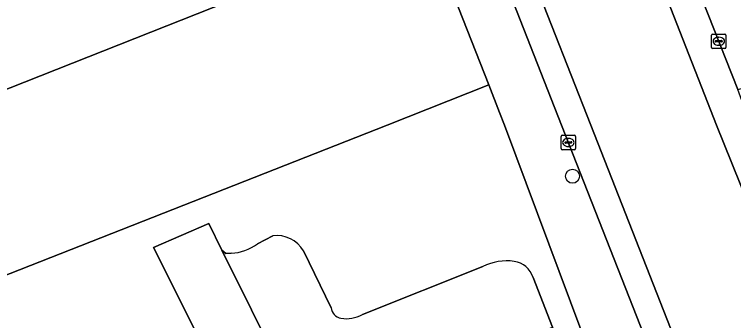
# Model space of a CAD drawing. Extents: x 161087 to 161926, y 382572 to 383873.
# Drawn here: x 161691.15 to 161741.12, y 382736.43 to 382757.68 of the extents above; entities that cross this region are included whole.
import ezdxf

# ---------------------------------------------------------------- set-up
doc = ezdxf.new("R2010")
doc.units = 0
for name, color, linetype in [('IMGEO_Boom', 7, 'Continuous'), ('IMGEO_Erf', 7, 'Continuous'), ('IMGEO_Kolk', 7, 'Continuous'), ('IMGEO_Pand', 7, 'Continuous'), ('IMGEO_Parkeervlak_open', 7, 'Continuous'), ('IMGEO_Rijbaan_lokaal_open', 7, 'Continuous'), ('IMGEO_Voetpad_open', 7, 'Continuous')]:
    doc.layers.add(name, color=color, linetype=linetype)

msp = doc.modelspace()

# ---------------------------------------------------------------- linework, layer by layer
at = {"layer": 'IMGEO_Boom'}
msp.add_circle((161729.923, 382746.451), 0.489, dxfattribs=at)
at = {"layer": 'IMGEO_Erf'}
for points in [[(161735.231, 382722.357), (161735.149, 382723.363), (161725.188, 382750), (161724.859, 382750.879), (161724.119, 382752.784), (161717.042, 382750), (161681.588, 382736.054), (161680.528, 382738.609), (161673.543, 382741.713), (161674.844, 382744.75), (161674.327, 382746.063), (161678.977, 382747.902), (161684.281, 382750), (161709.293, 382759.894)], [(161700.803, 382741.504), (161704.669, 382743.166), (161705.551, 382741.315), (161705.844, 382741.092), (161706.21, 382741.098)], [(161708.038, 382741.762), (161709.101, 382742.314)], [(161716.628, 382710.484), (161711.193, 382720.807), (161700.803, 382741.504)], [(161711.235, 382741.262), (161713.156, 382737.323)], [(161715.325, 382736.845), (161723.704, 382740.189)], [(161727.181, 382739.412), (161728.536, 382735.971), (161730.921, 382730.29), (161732.058, 382727.66)]]:
    msp.add_lwpolyline(points, dxfattribs=at)
for centre, radius, start, end in [((161709.384, 382740.198), 2.134, 29.8858, 97.6303), ((161705.972, 382744.602), 3.512, 273.8903, 306.0357), ((161725.383, 382736.686), 3.885, 82.9194, 115.6089), ((161725.668, 382738.979), 1.574, 15.968, 82.9082), ((161713.955, 382737.387), 0.802, 184.5842, 261.4323), ((161714.225, 382738.829), 2.269, 260.1323, 299.0045)]:
    msp.add_arc(centre, radius, start, end, dxfattribs=at)
at = {"layer": 'IMGEO_Kolk'}
for p, q in [((161739.586, 382755.393), (161739.586, 382756.245)), ((161739.661, 382756.319), (161740.513, 382756.319)), ((161740.074, 382756.099), (161740.099, 382756.099)), ((161740.587, 382756.245), (161740.587, 382755.393)), ((161739.845, 382755.813), (161739.845, 382755.825)), ((161740.283, 382755.776), (161739.885, 382755.776)), ((161739.888, 382755.862), (161740.286, 382755.862)), ((161740.329, 382755.825), (161740.329, 382755.813)), ((161740.513, 382755.319), (161739.661, 382755.319)), ((161740.097, 382755.539), (161740.072, 382755.539)), ((161729.137, 382748.366), (161729.137, 382749.218)), ((161729.212, 382749.292), (161730.064, 382749.292)), ((161729.625, 382749.072), (161729.65, 382749.072)), ((161730.138, 382749.218), (161730.138, 382748.366)), ((161729.396, 382748.786), (161729.396, 382748.798)), ((161729.834, 382748.749), (161729.436, 382748.749)), ((161729.439, 382748.835), (161729.837, 382748.835)), ((161729.88, 382748.798), (161729.88, 382748.786)), ((161730.064, 382748.292), (161729.212, 382748.292)), ((161729.648, 382748.512), (161729.623, 382748.512))]:
    msp.add_line(p, q, dxfattribs=at)
for points in [[(161739.586, 382755.393), (161739.586, 382756.245)], [(161739.661, 382756.319), (161740.513, 382756.319)], [(161740.587, 382756.245), (161740.587, 382755.393)], [(161740.513, 382755.319), (161739.661, 382755.319)], [(161729.137, 382748.366), (161729.137, 382749.218)], [(161729.212, 382749.292), (161730.064, 382749.292)], [(161730.138, 382749.218), (161730.138, 382748.366)], [(161730.064, 382748.292), (161729.212, 382748.292)]]:
    msp.add_lwpolyline(points, dxfattribs=at)
for centre, radius, start, end in [((161739.663, 382756.243), 0.0765, 91.552, 178.448), ((161739.663, 382756.243), 0.0765, 91.552, 178.448), ((161740.511, 382756.243), 0.0765, 1.552, 88.448), ((161740.511, 382756.243), 0.0765, 1.552, 88.448), ((161739.885, 382755.822), 0.0403, 85.8775, 175.7526), ((161739.882, 382755.812), 0.0366, 178.938, 274.7102), ((161740.286, 382755.819), 0.043, 264.8664, 352.4533), ((161740.29, 382755.824), 0.0386, 1.7309, 96.639), ((161739.663, 382755.395), 0.0765, 181.552, 268.448), ((161739.663, 382755.395), 0.0765, 181.552, 268.448), ((161740.511, 382755.395), 0.0765, 271.552, 358.448), ((161740.511, 382755.395), 0.0765, 271.552, 358.448), ((161729.214, 382749.216), 0.0765, 91.552, 178.448), ((161729.214, 382749.216), 0.0765, 91.552, 178.448), ((161730.062, 382749.216), 0.0765, 1.552, 88.448), ((161730.062, 382749.216), 0.0765, 1.552, 88.448), ((161729.436, 382748.795), 0.0403, 85.8775, 175.7526), ((161729.433, 382748.785), 0.0366, 178.938, 274.7102), ((161729.837, 382748.792), 0.043, 264.8664, 352.4533), ((161729.841, 382748.797), 0.0386, 1.7309, 96.639), ((161729.214, 382748.368), 0.0765, 181.552, 268.448), ((161729.214, 382748.368), 0.0765, 181.552, 268.448), ((161730.062, 382748.368), 0.0765, 271.552, 358.448), ((161730.062, 382748.368), 0.0765, 271.552, 358.448)]:
    msp.add_arc(centre, radius, start, end, dxfattribs=at)
for centre, major_axis, ratio, start_param, end_param in [((161740.073, 382755.819), (-0.387, 0.002), 0.722429, 4.712389, 7.853982), ((161740.098, 382755.819), (-0.39, 0.002), 0.717154, 1.570796, 4.712389), ((161729.624, 382748.792), (-0.387, 0.002), 0.722429, 4.712389, 7.853982), ((161729.649, 382748.792), (-0.39, 0.002), 0.717154, 1.570796, 4.712389)]:
    msp.add_ellipse(centre, major_axis=major_axis, ratio=ratio, start_param=start_param, end_param=end_param, dxfattribs=at)
at = {"layer": 'IMGEO_Pand'}
msp.add_lwpolyline([(161724.119, 382752.784), (161718.383, 382767.322), (161713.734, 382765.484), (161708.322, 382763.343), (161707.998, 382763.215), (161709.293, 382759.894), (161684.281, 382750), (161678.977, 382747.902), (161674.327, 382746.063), (161674.844, 382744.75), (161673.543, 382741.713), (161680.528, 382738.609), (161681.588, 382736.054), (161717.042, 382750)], close=True, dxfattribs=at)
at = {"layer": 'IMGEO_Parkeervlak_open'}
for points in [[(161727.579, 382786.223), (161727.028, 382786.484), (161725.319, 382787.311), (161739.937, 382750), (161742.111, 382744.609)], [(161725.418, 382763.262), (161724.135, 382762.816), (161729.167, 382750), (161739.064, 382724.796), (161740.835, 382725.464), (161731.19, 382750), (161725.722, 382763.908)], [(161742.688, 382745.897), (161743.726, 382746.292), (161743.459, 382746.961), (161742.323, 382750), (161741.399, 382752.473), (161738.911, 382758.814)], [(161709.101, 382742.314), (161708.038, 382741.762)], [(161706.21, 382741.098), (161705.844, 382741.092), (161705.551, 382741.315), (161711.76, 382728.852), (161728.536, 382735.971), (161727.181, 382739.412)], [(161713.156, 382737.323), (161711.235, 382741.262)], [(161723.704, 382740.189), (161715.325, 382736.845)]]:
    msp.add_lwpolyline(points, dxfattribs=at)
msp.add_lwpolyline([(161717.704, 382708.463), (161721.016, 382710.607), (161720.227, 382711.859), (161714.374, 382723.606), (161711.76, 382728.852), (161705.551, 382741.315), (161704.669, 382743.166), (161700.803, 382741.504), (161711.193, 382720.807), (161716.628, 382710.484)], close=True, dxfattribs=at)
for centre, radius, start, end in [((161709.384, 382740.198), 2.134, 29.8858, 97.6303), ((161705.972, 382744.602), 3.512, 273.8903, 306.0357), ((161725.383, 382736.686), 3.885, 82.9194, 115.6089), ((161725.668, 382738.979), 1.574, 15.968, 82.9082), ((161713.955, 382737.387), 0.802, 184.5842, 261.4323), ((161714.225, 382738.829), 2.269, 260.1323, 299.0045)]:
    msp.add_arc(centre, radius, start, end, dxfattribs=at)
at = {"layer": 'IMGEO_Rijbaan_lokaal_open'}
for points in [[(161713.509, 382795.734), (161713.35, 382795.381), (161719.449, 382779.866), (161722.127, 382773.053), (161722.466, 382772.192), (161724.066, 382768.121), (161725.722, 382763.908), (161731.19, 382750), (161740.835, 382725.464), (161739.064, 382724.796), (161739.551, 382723.574)], [(161754.209, 382713.572), (161742.826, 382742.772), (161742.111, 382744.609), (161739.937, 382750), (161725.319, 382787.311), (161724.087, 382787.908)]]:
    msp.add_lwpolyline(points, dxfattribs=at)
at = {"layer": 'IMGEO_Voetpad_open'}
for points in [[(161728.103, 382785.675), (161728.876, 382783.671), (161731.258, 382777.93), (161734.093, 382770.766), (161738.911, 382758.814), (161741.399, 382752.473), (161745.224, 382753.561), (161745.052, 382753.994), (161745.004, 382754.118), (161742.992, 382759.27), (161740.865, 382764.716), (161739.569, 382768.038), (161736.997, 382774.519), (161737.155, 382774.582), (161737.071, 382774.806), (161734.55, 382781.557)], [(161739.551, 382723.574), (161739.064, 382724.796), (161729.167, 382750), (161724.135, 382762.816), (161724.113, 382762.808), (161723.897, 382762.927), (161722.201, 382767.368), (161724.066, 382768.121), (161722.466, 382772.192)], [(161718.383, 382767.322), (161724.119, 382752.784), (161724.859, 382750.879), (161725.188, 382750), (161735.149, 382723.363), (161737.747, 382716.888)]]:
    msp.add_lwpolyline(points, dxfattribs=at)

doc.saveas('drawing.dxf')
